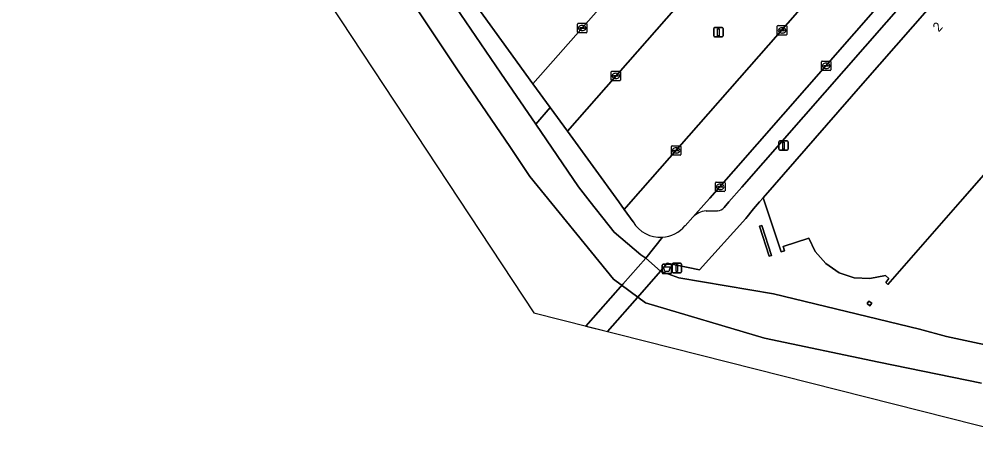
# Model space of a CAD drawing. Extents: x 158472 to 159562, y 388525 to 389606.
# Drawn here: x 158648.5 to 158749.7, y 388723.5 to 388769.3 of the extents above; entities that cross this region are included whole.
import ezdxf

# ---------------------------------------------------------------- set-up
doc = ezdxf.new("R2010")
doc.units = 0
for name, color, linetype in [('IMGEO_Afvalbak', 7, 'Continuous'), ('IMGEO_Dek', 7, 'Continuous'), ('IMGEO_Erf', 7, 'Continuous'), ('IMGEO_Groenvoorziening', 7, 'Continuous'), ('IMGEO_Hek', 7, 'Continuous'), ('IMGEO_Kolk', 7, 'Continuous'), ('IMGEO_Lichtmast', 7, 'Continuous'), ('IMGEO_Meer_plas_ven_vijver', 7, 'Continuous'), ('IMGEO_Oever', 7, 'Continuous'), ('IMGEO_Pand', 7, 'Continuous'), ('IMGEO_Pand_nummerreeks', 7, 'Continuous'), ('IMGEO_Parkeervlak_open', 7, 'Continuous'), ('IMGEO_Rijbaan_lokaal_open', 7, 'Continuous'), ('IMGEO_Voetpad_gesloten', 7, 'Continuous'), ('IMGEO_Voetpad_open', 7, 'Continuous'), ('IMGEO_Walbescherming', 7, 'Continuous')]:
    doc.layers.add(name, color=color, linetype=linetype)

msp = doc.modelspace()

# ---------------------------------------------------------------- linework, layer by layer
at = {"layer": 'IMGEO_Afvalbak'}
for p, q in [((158716.49, 388742.51), (158716.49, 388743.31)), ((158716.49, 388743.31), (158716.49, 388742.51)), ((158716.59, 388743.41), (158717.38, 388743.41)), ((158717.38, 388743.41), (158716.59, 388743.41)), ((158717.48, 388743.31), (158717.48, 388742.51)), ((158717.48, 388742.51), (158717.48, 388743.31)), ((158717.38, 388742.41), (158716.59, 388742.41)), ((158716.59, 388742.41), (158717.38, 388742.41))]:
    msp.add_line(p, q, dxfattribs=at)
msp.add_lwpolyline([(158716.63, 388743.12), (158717.34, 388743.12), (158717.19, 388742.65), (158716.78, 388742.65), (158716.63, 388743.12)], dxfattribs=at)
for centre, start, end in [((158716.59, 388743.31), 90, 180), ((158716.59, 388743.31), 90, 180), ((158717.38, 388743.31), 0, 90), ((158717.38, 388743.31), 360, 90), ((158716.59, 388742.51), 180, 270), ((158716.59, 388742.51), 180, 270), ((158717.38, 388742.51), 270, 0), ((158717.38, 388742.51), 270, 0)]:
    msp.add_arc(centre, 0.1, start, end, dxfattribs=at)
at = {"layer": 'IMGEO_Dek'}
msp.add_lwpolyline([(158710.7, 388736.28), (158710.7, 388736.28), (158714.14, 388740.18), (158716.33, 388742.68), (158714.76, 388744.04), (158712.35, 388741.3), (158708.43, 388736.85)], close=True, dxfattribs=at)
at = {"layer": 'IMGEO_Erf'}
msp.add_lwpolyline([(158757.45, 388760.77), (158748.03, 388750), (158740.39, 388741.26), (158740.15, 388741.47), (158740.49, 388741.88), (158740.12, 388742.2), (158738.48, 388741.89), (158736.8, 388741.98), (158735.23, 388742.5), (158733.82, 388743.48), (158732.7, 388744.75), (158732, 388746.17), (158729.29, 388745.29), (158729.43, 388744.83), (158729.1, 388744.72), (158727.33, 388750), (158727.19, 388750.44), (158726.81, 388750), (158726.18, 388749.28), (158725.35, 388748.23), (158720.44, 388742.8), (158717.04, 388743.52), (158716.52, 388742.9), (158716.33, 388742.68), (158718.27, 388741.98), (158728.27, 388740.28), (158743.74, 388736.55), (158746.59, 388735.77), (158767.86, 388731.2)], dxfattribs=at)
for points in [[(158727.83, 388744.25), (158726.8, 388747.44), (158727.03, 388747.51), (158728.06, 388744.33)], [(158738.48, 388739.02), (158738.19, 388739.24), (158738.38, 388739.49), (158738.67, 388739.27)]]:
    msp.add_lwpolyline(points, close=True, dxfattribs=at)
at = {"layer": 'IMGEO_Groenvoorziening'}
for points in [[(158676.5, 388809.69), (158655.94, 388827.7), (158654.18, 388825.81), (158656.8, 388823.41), (158657.28, 388822.98), (158660.01, 388821.2), (158665.28, 388814.77), (158667.37, 388809.99), (158676.64, 388797.03), (158681.38, 388789.64), (158687.33, 388781.39), (158691.49, 388775.29), (158699.44, 388763.63), (158703.13, 388758.22), (158704.66, 388759.97), (158702.83, 388762.48), (158700.24, 388766.05), (158696.81, 388770.76), (158695.01, 388773.25), (158693.27, 388775.63), (158693.22, 388775.71), (158687.18, 388784.02), (158684.14, 388788.2)], [(158706.47, 388757.48), (158704.66, 388759.97), (158703.13, 388758.22), (158707.65, 388751.59), (158708.9, 388750), (158711.44, 388746.79), (158714.24, 388744.41), (158714.76, 388744.04), (158716.52, 388746.26)], [(158713.42, 388747.89), (158712.48, 388749.2), (158711.9, 388750), (158706.47, 388757.48)]]:
    msp.add_lwpolyline(points, dxfattribs=at)
msp.add_arc((158716.33, 388749.65), 3.4, 211.2944, 273.1855, dxfattribs=at)
at = {"layer": 'IMGEO_Hek'}
for points in [[(158712.35, 388741.3), (158714.76, 388744.04)], [(158716.33, 388742.68), (158714.14, 388740.18)], [(158708.43, 388736.85), (158712.35, 388741.3)], [(158714.14, 388740.18), (158710.7, 388736.28)], [(158710.7, 388736.28), (158710.7, 388736.28)]]:
    msp.add_lwpolyline(points, dxfattribs=at)
at = {"layer": 'IMGEO_Kolk'}
for p, q in [((158707.54, 388767.96), (158707.54, 388768.81)), ((158707.62, 388768.89), (158708.47, 388768.89)), ((158707.8, 388768.38), (158707.8, 388768.39)), ((158707.84, 388768.43), (158708.24, 388768.43)), ((158708.24, 388768.34), (158707.84, 388768.34)), ((158708.03, 388768.67), (158708.06, 388768.67)), ((158708.29, 388768.39), (158708.29, 388768.38)), ((158708.54, 388768.81), (158708.54, 388767.96)), ((158728.68, 388767.72), (158728.68, 388768.57)), ((158728.76, 388768.64), (158729.61, 388768.64)), ((158728.99, 388768.19), (158729.38, 388768.19)), ((158729.17, 388768.42), (158729.2, 388768.42)), ((158729.69, 388768.57), (158729.69, 388767.72)), ((158708.47, 388767.89), (158707.62, 388767.89)), ((158708.05, 388768.11), (158708.03, 388768.11)), ((158729.61, 388767.64), (158728.76, 388767.64)), ((158728.94, 388768.14), (158728.94, 388768.15)), ((158729.38, 388768.1), (158728.98, 388768.1)), ((158729.19, 388767.86), (158729.17, 388767.86)), ((158729.43, 388768.15), (158729.43, 388768.14)), ((158733.35, 388763.97), (158733.35, 388764.82)), ((158733.43, 388764.89), (158734.28, 388764.89)), ((158733.61, 388764.39), (158733.61, 388764.4)), ((158733.65, 388764.44), (158734.05, 388764.44)), ((158734.05, 388764.35), (158733.65, 388764.35)), ((158733.84, 388764.67), (158733.86, 388764.67)), ((158733.86, 388764.11), (158733.84, 388764.11)), ((158734.09, 388764.4), (158734.09, 388764.39)), ((158734.35, 388764.82), (158734.35, 388763.97)), ((158711.1, 388762.89), (158711.1, 388763.75)), ((158711.17, 388763.82), (158712.03, 388763.82)), ((158711.36, 388763.31), (158711.36, 388763.33)), ((158711.4, 388763.36), (158711.8, 388763.36)), ((158711.8, 388763.28), (158711.4, 388763.28)), ((158711.59, 388763.6), (158711.61, 388763.6)), ((158711.84, 388763.33), (158711.84, 388763.31)), ((158712.1, 388763.75), (158712.1, 388762.89)), ((158734.28, 388763.89), (158733.43, 388763.89)), ((158712.03, 388762.82), (158711.17, 388762.82)), ((158711.61, 388763.04), (158711.58, 388763.04)), ((158717.49, 388755.01), (158717.49, 388755.87)), ((158717.56, 388755.94), (158718.41, 388755.94)), ((158717.74, 388755.43), (158717.74, 388755.45)), ((158718.18, 388755.4), (158717.78, 388755.4)), ((158717.79, 388755.48), (158718.18, 388755.48)), ((158717.97, 388755.72), (158718, 388755.72)), ((158718, 388755.16), (158717.97, 388755.16)), ((158718.23, 388755.45), (158718.23, 388755.43)), ((158718.49, 388755.87), (158718.49, 388755.01)), ((158718.41, 388754.94), (158717.56, 388754.94)), ((158722.15, 388751.17), (158722.15, 388752.02)), ((158722.22, 388752.09), (158723.07, 388752.09)), ((158723.15, 388752.02), (158723.15, 388751.17)), ((158723.07, 388751.09), (158722.22, 388751.09)), ((158722.4, 388751.59), (158722.4, 388751.6)), ((158722.84, 388751.55), (158722.44, 388751.55)), ((158722.45, 388751.64), (158722.84, 388751.64)), ((158722.63, 388751.87), (158722.66, 388751.87)), ((158722.66, 388751.31), (158722.63, 388751.31)), ((158722.89, 388751.6), (158722.89, 388751.59))]:
    msp.add_line(p, q, dxfattribs=at)
for points in [[(158707.54, 388767.96), (158707.54, 388768.81)], [(158707.62, 388768.89), (158708.47, 388768.89)], [(158708.54, 388768.81), (158708.54, 388767.96)], [(158728.68, 388767.72), (158728.68, 388768.57)], [(158728.76, 388768.64), (158729.61, 388768.64)], [(158729.69, 388768.57), (158729.69, 388767.72)], [(158708.47, 388767.89), (158707.62, 388767.89)], [(158729.61, 388767.64), (158728.76, 388767.64)], [(158733.35, 388763.97), (158733.35, 388764.82)], [(158733.43, 388764.89), (158734.28, 388764.89)], [(158734.35, 388764.82), (158734.35, 388763.97)], [(158711.1, 388762.89), (158711.1, 388763.75)], [(158711.17, 388763.82), (158712.03, 388763.82)], [(158712.1, 388763.75), (158712.1, 388762.89)], [(158734.28, 388763.89), (158733.43, 388763.89)], [(158712.03, 388762.82), (158711.17, 388762.82)], [(158717.49, 388755.01), (158717.49, 388755.87)], [(158717.56, 388755.94), (158718.41, 388755.94)], [(158718.49, 388755.87), (158718.49, 388755.01)], [(158718.41, 388754.94), (158717.56, 388754.94)], [(158722.15, 388751.17), (158722.15, 388752.02)], [(158722.22, 388752.09), (158723.07, 388752.09)], [(158723.15, 388752.02), (158723.15, 388751.17)], [(158723.07, 388751.09), (158722.22, 388751.09)]]:
    msp.add_lwpolyline(points, dxfattribs=at)
for centre, radius, start, end in [((158707.62, 388768.81), 0.0765, 91.552, 178.448), ((158707.62, 388768.81), 0.0765, 91.552, 178.448), ((158707.84, 388768.39), 0.0403, 85.8775, 175.7526), ((158707.84, 388768.38), 0.0366, 178.938, 274.7102), ((158708.25, 388768.39), 0.0386, 1.7309, 96.639), ((158708.24, 388768.39), 0.043, 264.8664, 352.4533), ((158708.47, 388768.81), 0.0765, 1.552, 88.448), ((158708.47, 388768.81), 0.0765, 1.552, 88.448), ((158728.76, 388768.57), 0.0765, 91.552, 178.448), ((158728.76, 388768.57), 0.0765, 91.552, 178.448), ((158728.98, 388768.15), 0.0403, 85.8775, 175.7526), ((158729.39, 388768.15), 0.0386, 1.7309, 96.639), ((158729.61, 388768.57), 0.0765, 1.552, 88.448), ((158729.61, 388768.57), 0.0765, 1.552, 88.448), ((158707.62, 388767.96), 0.0765, 181.552, 268.448), ((158707.62, 388767.96), 0.0765, 181.552, 268.448), ((158708.47, 388767.96), 0.0765, 271.552, 358.448), ((158708.47, 388767.96), 0.0765, 271.552, 358.448), ((158728.76, 388767.72), 0.0765, 181.552, 268.448), ((158728.76, 388767.72), 0.0765, 181.552, 268.448), ((158728.98, 388768.14), 0.0366, 178.938, 274.7102), ((158729.38, 388768.14), 0.043, 264.8664, 352.4533), ((158729.61, 388767.72), 0.0765, 271.552, 358.448), ((158729.61, 388767.72), 0.0765, 271.552, 358.448), ((158733.43, 388764.82), 0.0765, 91.552, 178.448), ((158733.43, 388764.82), 0.0765, 91.552, 178.448), ((158733.65, 388764.4), 0.0403, 85.8775, 175.7526), ((158733.65, 388764.39), 0.0366, 178.938, 274.7102), ((158734.06, 388764.4), 0.0386, 1.7309, 96.639), ((158734.05, 388764.39), 0.043, 264.8664, 352.4533), ((158734.28, 388764.82), 0.0765, 1.552, 88.448), ((158734.28, 388764.82), 0.0765, 1.552, 88.448), ((158711.18, 388763.74), 0.0765, 91.552, 178.448), ((158711.18, 388763.74), 0.0765, 91.552, 178.448), ((158711.4, 388763.32), 0.0403, 85.8775, 175.7526), ((158711.39, 388763.31), 0.0366, 178.938, 274.7102), ((158711.8, 388763.32), 0.0386, 1.7309, 96.639), ((158711.8, 388763.32), 0.043, 264.8664, 352.4533), ((158712.02, 388763.74), 0.0765, 1.552, 88.448), ((158712.02, 388763.74), 0.0765, 1.552, 88.448), ((158733.43, 388763.97), 0.0765, 181.552, 268.448), ((158733.43, 388763.97), 0.0765, 181.552, 268.448), ((158734.28, 388763.97), 0.0765, 271.552, 358.448), ((158734.28, 388763.97), 0.0765, 271.552, 358.448), ((158711.18, 388762.9), 0.0765, 181.552, 268.448), ((158711.18, 388762.9), 0.0765, 181.552, 268.448), ((158712.02, 388762.9), 0.0765, 271.552, 358.448), ((158712.02, 388762.9), 0.0765, 271.552, 358.448), ((158717.56, 388755.86), 0.0765, 91.552, 178.448), ((158717.56, 388755.86), 0.0765, 91.552, 178.448), ((158717.56, 388755.02), 0.0765, 181.552, 268.448), ((158717.56, 388755.02), 0.0765, 181.552, 268.448), ((158717.78, 388755.44), 0.0403, 85.8775, 175.7526), ((158717.78, 388755.43), 0.0366, 178.938, 274.7102), ((158718.19, 388755.44), 0.0386, 1.7309, 96.639), ((158718.19, 388755.44), 0.043, 264.8664, 352.4533), ((158718.41, 388755.86), 0.0765, 1.552, 88.448), ((158718.41, 388755.86), 0.0765, 1.552, 88.448), ((158718.41, 388755.02), 0.0765, 271.552, 358.448), ((158718.41, 388755.02), 0.0765, 271.552, 358.448), ((158722.22, 388752.02), 0.0765, 91.552, 178.448), ((158722.22, 388752.02), 0.0765, 91.552, 178.448), ((158723.07, 388752.02), 0.0765, 1.552, 88.448), ((158723.07, 388752.02), 0.0765, 1.552, 88.448), ((158722.22, 388751.17), 0.0765, 181.552, 268.448), ((158722.22, 388751.17), 0.0765, 181.552, 268.448), ((158722.44, 388751.6), 0.0403, 85.8775, 175.7526), ((158722.44, 388751.59), 0.0366, 178.938, 274.7102), ((158722.85, 388751.6), 0.0386, 1.7309, 96.639), ((158722.85, 388751.59), 0.043, 264.8664, 352.4533), ((158723.07, 388751.17), 0.0765, 271.552, 358.448), ((158723.07, 388751.17), 0.0765, 271.552, 358.448)]:
    msp.add_arc(centre, radius, start, end, dxfattribs=at)
for centre, major_axis, ratio, start_param, end_param in [((158708.03, 388768.39), (-0.387, 0.002), 0.722429, 4.712389, 7.853982), ((158708.05, 388768.39), (-0.39, 0.002), 0.717154, 1.570796, 4.712389), ((158729.17, 388768.14), (-0.387, 0.002), 0.722429, 4.712389, 7.853982), ((158729.2, 388768.14), (-0.39, 0.002), 0.717154, 1.570796, 4.712389), ((158733.84, 388764.39), (-0.387, 0.002), 0.722429, 4.712389, 7.853982), ((158733.86, 388764.39), (-0.39, 0.002), 0.717154, 1.570796, 4.712389), ((158711.59, 388763.32), (-0.387, 0.002), 0.722429, 4.712389, 7.853982), ((158711.61, 388763.32), (-0.39, 0.002), 0.717154, 1.570796, 4.712389), ((158717.97, 388755.44), (-0.387, 0.002), 0.722429, 4.712389, 7.853982), ((158718, 388755.44), (-0.39, 0.002), 0.717154, 1.570796, 4.712389), ((158722.63, 388751.59), (-0.387, 0.002), 0.722429, 4.712389, 7.853982), ((158722.66, 388751.59), (-0.39, 0.002), 0.717154, 1.570796, 4.712389)]:
    msp.add_ellipse(centre, major_axis=major_axis, ratio=ratio, start_param=start_param, end_param=end_param, dxfattribs=at)
at = {"layer": 'IMGEO_Lichtmast'}
for p, q in [((158721.95, 388767.55), (158721.95, 388768.34)), ((158721.95, 388768.34), (158721.95, 388767.55)), ((158722.05, 388768.44), (158722.84, 388768.44)), ((158722.84, 388768.44), (158722.05, 388768.44)), ((158722.94, 388768.34), (158722.94, 388767.55)), ((158722.94, 388767.55), (158722.94, 388768.34)), ((158722.84, 388767.45), (158722.05, 388767.45)), ((158722.05, 388767.45), (158722.84, 388767.45)), ((158728.84, 388755.56), (158728.84, 388756.35)), ((158728.84, 388756.35), (158728.84, 388755.56)), ((158728.94, 388756.45), (158729.73, 388756.45)), ((158729.73, 388756.45), (158728.94, 388756.45)), ((158729.83, 388756.35), (158729.83, 388755.56)), ((158729.83, 388755.56), (158729.83, 388756.35)), ((158729.73, 388755.46), (158728.94, 388755.46)), ((158728.94, 388755.46), (158729.73, 388755.46)), ((158717.56, 388742.6), (158717.56, 388743.4)), ((158717.56, 388743.4), (158717.56, 388742.6)), ((158717.66, 388743.5), (158718.45, 388743.5)), ((158718.45, 388743.5), (158717.66, 388743.5)), ((158718.55, 388743.4), (158718.55, 388742.6)), ((158718.55, 388742.6), (158718.55, 388743.4)), ((158718.45, 388742.5), (158717.66, 388742.5)), ((158717.66, 388742.5), (158718.45, 388742.5))]:
    msp.add_line(p, q, dxfattribs=at)
for points in [[(158722.37, 388768.32), (158722.52, 388768.32), (158722.52, 388767.57), (158722.37, 388767.57), (158722.37, 388768.32)], [(158729.26, 388756.33), (158729.41, 388756.33), (158729.41, 388755.58), (158729.26, 388755.58), (158729.26, 388756.33)], [(158717.98, 388743.38), (158718.13, 388743.38), (158718.13, 388742.63), (158717.98, 388742.63), (158717.98, 388743.38)]]:
    msp.add_lwpolyline(points, dxfattribs=at)
for centre, start, end in [((158722.05, 388768.34), 90, 180), ((158722.05, 388768.34), 90, 180), ((158722.84, 388768.34), 0, 90), ((158722.84, 388768.34), 360, 90), ((158722.05, 388767.55), 180, 270), ((158722.05, 388767.55), 180, 270), ((158722.84, 388767.55), 270, 0), ((158722.84, 388767.55), 270, 0), ((158728.94, 388756.35), 90, 180), ((158728.94, 388756.35), 90, 180), ((158729.73, 388756.35), 0, 90), ((158729.73, 388756.35), 360, 90), ((158728.94, 388755.56), 180, 270), ((158728.94, 388755.56), 180, 270), ((158729.73, 388755.56), 270, 0), ((158729.73, 388755.56), 270, 0), ((158717.66, 388743.4), 90, 180), ((158717.66, 388743.4), 90, 180), ((158718.45, 388743.4), 0, 90), ((158718.45, 388743.4), 360, 90), ((158717.66, 388742.6), 180, 270), ((158717.66, 388742.6), 180, 270), ((158718.45, 388742.6), 270, 0), ((158718.45, 388742.6), 270, 0)]:
    msp.add_arc(centre, 0.1, start, end, dxfattribs=at)
at = {"layer": 'IMGEO_Meer_plas_ven_vijver'}
for points in [[(158648.47, 388820.8), (158702.91, 388738.25), (158761.45, 388723.45)], [(158750.3, 388730.83), (158739.43, 388733.03), (158727.34, 388735.59), (158714.75, 388739.31), (158711.34, 388741.81), (158702.49, 388752.68), (158700.38, 388755.84), (158694.93, 388763.87), (158675.75, 388792.65)]]:
    msp.add_lwpolyline(points, dxfattribs=at)
at = {"layer": 'IMGEO_Oever'}
for points in [[(158767.86, 388731.2), (158746.59, 388735.77), (158743.74, 388736.55), (158728.27, 388740.28), (158718.27, 388741.98), (158716.33, 388742.68), (158714.76, 388744.04), (158714.24, 388744.41), (158711.44, 388746.79), (158708.9, 388750), (158707.65, 388751.59), (158703.13, 388758.22), (158699.44, 388763.63), (158691.49, 388775.29), (158687.33, 388781.39), (158681.38, 388789.64), (158676.64, 388797.03), (158667.37, 388809.99), (158665.28, 388814.77), (158660.01, 388821.2), (158657.28, 388822.98), (158656.8, 388823.41), (158654.18, 388825.81)], [(158675.75, 388792.65), (158694.93, 388763.87), (158700.38, 388755.84), (158702.49, 388752.68), (158711.34, 388741.81), (158714.75, 388739.31), (158727.34, 388735.59), (158739.43, 388733.03), (158750.3, 388730.83)]]:
    msp.add_lwpolyline(points, dxfattribs=at)
at = {"layer": 'IMGEO_Pand'}
msp.add_lwpolyline([(158756.87, 388784.38), (158737.72, 388762.51), (158733.87, 388758.11), (158727.19, 388750.44), (158727.33, 388750), (158729.1, 388744.72), (158729.43, 388744.83), (158729.29, 388745.29), (158732, 388746.17), (158732.7, 388744.75), (158733.82, 388743.48), (158735.23, 388742.5), (158736.8, 388741.98), (158738.48, 388741.89), (158740.12, 388742.2), (158740.49, 388741.88), (158740.15, 388741.47), (158740.39, 388741.26), (158748.03, 388750), (158757.45, 388760.77)], dxfattribs=at)
for points in [[(158727.03, 388747.51), (158726.8, 388747.44), (158727.83, 388744.25), (158728.06, 388744.33)], [(158738.67, 388739.27), (158738.38, 388739.49), (158738.19, 388739.24), (158738.48, 388739.02)]]:
    msp.add_lwpolyline(points, close=True, dxfattribs=at)
at = {"layer": 'IMGEO_Parkeervlak_open'}
for points in [[(158723.07, 388749.42), (158723.57, 388750), (158724.92, 388751.54), (158779.39, 388813.69), (158778.06, 388814.89), (158777.61, 388814.38), (158721.55, 388750.4), (158721.19, 388750), (158719.74, 388748.38)], [(158711.64, 388787.57), (158696.81, 388770.76), (158700.24, 388766.05), (158702.83, 388762.48), (158719.16, 388781.01)], [(158724.38, 388777.85), (158706.47, 388757.48), (158711.9, 388750), (158712.48, 388749.2), (158713.19, 388750), (158731.84, 388771.22)], [(158721.14, 388749.03), (158722.37, 388749.05)]]:
    msp.add_lwpolyline(points, dxfattribs=at)
for centre, radius, start, end in [((158721.29, 388746.88), 2.16, 93.9561, 135.9254), ((158722.24, 388750.12), 1.09, 276.9171, 319.9477)]:
    msp.add_arc(centre, radius, start, end, dxfattribs=at)
at = {"layer": 'IMGEO_Rijbaan_lokaal_open'}
for points in [[(158718.94, 388747.48), (158719.74, 388748.38), (158721.19, 388750), (158721.55, 388750.4), (158777.61, 388814.38)], [(158719.87, 388781.81), (158719.16, 388781.01), (158702.83, 388762.48), (158704.66, 388759.97), (158706.47, 388757.48), (158724.38, 388777.85)], [(158739.53, 388779.49), (158731.93, 388771.29), (158731.84, 388771.22), (158713.19, 388750), (158712.48, 388749.2), (158713.42, 388747.89)]]:
    msp.add_lwpolyline(points, dxfattribs=at)
for radius, start, end in [(3.4, 211.2944, 273.1855), (3.39, 273.1755, 320.3512)]:
    msp.add_arc((158716.33, 388749.65), radius, start, end, dxfattribs=at)
at = {"layer": 'IMGEO_Voetpad_gesloten'}
msp.add_lwpolyline([(158710.7, 388736.28), (158710.7, 388736.28), (158714.14, 388740.18), (158716.33, 388742.68), (158714.76, 388744.04), (158712.35, 388741.3), (158708.43, 388736.85)], close=True, dxfattribs=at)
at = {"layer": 'IMGEO_Voetpad_open'}
for points in [[(158779.25, 388809.96), (158780.94, 388811.88), (158781.18, 388812.14), (158779.39, 388813.69), (158724.92, 388751.54), (158723.57, 388750), (158723.07, 388749.42)], [(158716.52, 388746.26), (158714.76, 388744.04), (158716.33, 388742.68), (158716.52, 388742.9), (158717.04, 388743.52), (158720.44, 388742.8), (158725.35, 388748.23), (158726.18, 388749.28), (158726.81, 388750), (158727.19, 388750.44), (158733.87, 388758.11), (158737.72, 388762.51), (158756.87, 388784.38), (158759.71, 388787.63), (158761.74, 388789.94), (158763.76, 388792.26), (158769.59, 388798.92), (158771.62, 388801.23), (158773.64, 388803.54), (158779.25, 388809.96)], [(158722.37, 388749.05), (158721.14, 388749.03)], [(158719.74, 388748.38), (158718.94, 388747.48)]]:
    msp.add_lwpolyline(points, dxfattribs=at)
for centre, radius, start, end in [((158721.29, 388746.88), 2.16, 93.9561, 135.9254), ((158722.24, 388750.12), 1.09, 276.9171, 319.9477), ((158716.33, 388749.65), 3.39, 273.1755, 320.3512)]:
    msp.add_arc(centre, radius, start, end, dxfattribs=at)
at = {"layer": 'IMGEO_Walbescherming'}
for points in [[(158700.38, 388755.84), (158694.93, 388763.87)], [(158711.34, 388741.81), (158702.49, 388752.68)], [(158727.34, 388735.59), (158714.75, 388739.31)], [(158750.3, 388730.83), (158739.43, 388733.03)]]:
    msp.add_lwpolyline(points, dxfattribs=at)

# ---------------------------------------------------------------- texts
at = {"layer": 'IMGEO_Pand_nummerreeks'}
msp.add_text('2', height=1, rotation=48.7972, dxfattribs=at).set_placement((158745.77, 388767.91))

doc.saveas('drawing.dxf')
